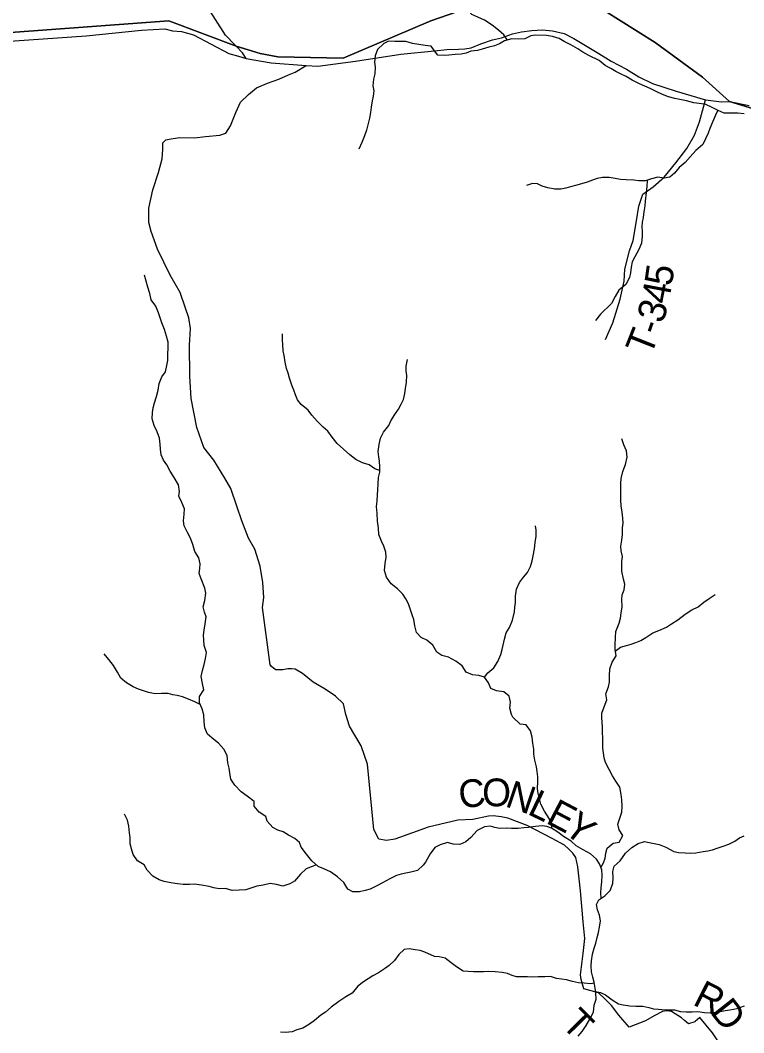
# Model space of a CAD drawing. Extents: x 1624196 to 2029251, y 146837 to 440034.
# Drawn here: x 1786179 to 1793997, y 315889 to 326836 of the extents above; entities that cross this region are included whole.
import ezdxf

# ---------------------------------------------------------------- set-up
doc = ezdxf.new("R2010")
doc.units = 0
for name, color, linetype in [('GM_X_Minor_River', 7, 'Continuous'), ('GM_X_State_Route', 7, 'Continuous'), ('GM_X_Township', 7, 'Continuous'), ('GM_X_Township_Road', 7, 'Continuous'), ('GM_X_Township_Road_Text', 7, 'Continuous')]:
    doc.layers.add(name, color=color, linetype=linetype)

msp = doc.modelspace()

# ---------------------------------------------------------------- linework, layer by layer
at = {"layer": 'GM_X_Minor_River'}
for points in [[(1791444, 326621), (1791403, 326680), (1791346, 326730), (1791278, 326781), (1791197, 326838), (1791125, 326870), (1791059, 326899), (1791005, 326958), (1790976, 327008), (1790912, 327085), (1790843, 327139), (1790785, 327214), (1790774, 327270), (1790748, 327331), (1790697, 327401), (1790625, 327463)], [(1794001, 325825), (1793933, 325831), (1793859, 325830), (1793787, 325832), (1793719, 325861), (1793655, 325894), (1793587, 325926), (1793515, 325935), (1793459, 325943), (1793379, 325964), (1793307, 325979), (1793253, 325989), (1793185, 326008), (1793120, 326032), (1793050, 326067), (1792984, 326099), (1792872, 326149), (1792791, 326189), (1792725, 326226), (1792665, 326256), (1792613, 326281), (1792561, 326315), (1792498, 326346), (1792434, 326399), (1792322, 326456), (1792257, 326492), (1792203, 326527), (1792129, 326570), (1792057, 326606), (1792004, 326637), (1791930, 326659), (1791864, 326672), (1791748, 326673), (1791698, 326669), (1791631, 326636), (1791559, 326632), (1791491, 326635), (1791413, 326612), (1791356, 326582), (1791304, 326558), (1791244, 326545), (1791172, 326525), (1791120, 326508), (1791049, 326502), (1790997, 326481), (1790945, 326471), (1790877, 326464), (1790809, 326458), (1790759, 326455), (1790693, 326457), (1790657, 326505), (1790618, 326556)], [(1790618, 326556), (1790553, 326564), (1790485, 326573), (1790419, 326584), (1790345, 326605), (1790225, 326607), (1790159, 326609), (1790108, 326584), (1790040, 326518), (1790013, 326450), (1790008, 326382), (1790013, 326328), (1790012, 326256), (1789996, 326200), (1789989, 326128), (1790000, 326073), (1789994, 326015), (1789983, 325963), (1789972, 325897), (1789963, 325839), (1789953, 325779), (1789938, 325721), (1789919, 325649), (1789898, 325585), (1789869, 325513), (1789836, 325443)], [(1793717, 325862), (1793692, 325809), (1793658, 325733), (1793631, 325667), (1793612, 325615), (1793582, 325555), (1793555, 325493), (1793479, 325428), (1793418, 325358), (1793363, 325299), (1793299, 325245), (1793250, 325181), (1793200, 325138), (1793138, 325130), (1793068, 325141), (1793001, 325121), (1792937, 325100), (1792863, 325098), (1792809, 325107), (1792727, 325109), (1792665, 325114), (1792609, 325124), (1792541, 325137), (1792469, 325134), (1792413, 325124), (1792361, 325106), (1792304, 325087), (1792244, 325069), (1792180, 325050), (1792124, 325036), (1792074, 325019), (1792019, 325009), (1791955, 325008), (1791881, 325024), (1791820, 325043), (1791768, 325067), (1791716, 325072), (1791651, 325050)], [(1792954, 325105), (1792949, 325040), (1792942, 324973), (1792931, 324881), (1792927, 324831), (1792918, 324765), (1792910, 324705), (1792899, 324653), (1792895, 324601), (1792900, 324551), (1792900, 324501), (1792893, 324427), (1792865, 324359), (1792820, 324279), (1792791, 324223), (1792779, 324167), (1792772, 324105), (1792764, 324053), (1792723, 323979), (1792647, 323916), (1792608, 323850), (1792567, 323774), (1792448, 323657), (1792395, 323591)], [(1788161, 319325), (1788145, 319390), (1788116, 319457), (1788117, 319525), (1788162, 319595), (1788148, 319665), (1788133, 319739), (1788150, 319807), (1788167, 319869), (1788182, 319934), (1788192, 320000), (1788167, 320074), (1788162, 320136), (1788159, 320189), (1788165, 320243), (1788178, 320309), (1788187, 320387), (1788170, 320437), (1788154, 320494), (1788175, 320562), (1788186, 320640), (1788173, 320696), (1788134, 320797), (1788112, 320854), (1788121, 320908), (1788123, 320960), (1788110, 321022), (1788065, 321091), (1788044, 321167), (1788020, 321238), (1787983, 321305), (1787950, 321369), (1787942, 321422), (1787951, 321494), (1787952, 321554), (1787925, 321622), (1787891, 321691), (1787900, 321741), (1787889, 321812), (1787842, 321892), (1787798, 321961), (1787763, 322028), (1787726, 322078), (1787702, 322139), (1787693, 322199), (1787691, 322253), (1787682, 322316), (1787657, 322386), (1787626, 322455), (1787606, 322527), (1787607, 322594), (1787614, 322646), (1787629, 322700), (1787651, 322768), (1787670, 322836), (1787681, 322910), (1787708, 322980), (1787747, 323034), (1787764, 323104), (1787772, 323158), (1787773, 323226), (1787776, 323294), (1787777, 323354), (1787761, 323421), (1787738, 323491), (1787709, 323566), (1787689, 323618), (1787672, 323673), (1787643, 323743), (1787595, 323812), (1787580, 323882), (1787559, 323951), (1787540, 324015), (1787520, 324078)], [(1790064, 321968), (1790012, 321985), (1789949, 322030), (1789879, 322049), (1789805, 322086), (1789742, 322137), (1789603, 322259), (1789551, 322328), (1789504, 322392), (1789452, 322437), (1789389, 322502), (1789329, 322565), (1789290, 322620), (1789214, 322681), (1789175, 322733), (1789154, 322786), (1789136, 322836), (1789115, 322889), (1789089, 322965), (1789074, 323020), (1789057, 323072), (1789041, 323138), (1789030, 323213), (1789021, 323263), (1789016, 323329), (1789012, 323380), (1789013, 323446)], [(1790574, 320134), (1790512, 320163), (1790459, 320215), (1790442, 320290), (1790431, 320356), (1790413, 320407), (1790374, 320527), (1790347, 320580), (1790313, 320631), (1790254, 320689), (1790186, 320742), (1790135, 320813), (1790116, 320886), (1790121, 320962), (1790134, 321032), (1790128, 321086), (1790109, 321151), (1790084, 321205), (1790052, 321276), (1790051, 321344), (1790040, 321419), (1790035, 321505), (1790028, 321579), (1790036, 321637), (1790041, 321706), (1790044, 321760), (1790047, 321824), (1790051, 321892), (1790064, 321948), (1790065, 322006), (1790060, 322067), (1790052, 322117), (1790045, 322175), (1790056, 322249), (1790072, 322317), (1790105, 322381), (1790160, 322453), (1790185, 322505), (1790228, 322572), (1790265, 322630), (1790295, 322684), (1790320, 322736), (1790335, 322802), (1790341, 322854), (1790354, 322924), (1790355, 322994), (1790350, 323047), (1790348, 323097), (1790363, 323167)], [(1792462, 319295), (1792464, 319345), (1792487, 319413), (1792516, 319489), (1792506, 319553), (1792537, 319629), (1792547, 319681), (1792548, 319749), (1792551, 319822), (1792575, 319895), (1792618, 319965), (1792607, 320034), (1792609, 320084), (1792610, 320162), (1792614, 320226), (1792651, 320318), (1792666, 320372), (1792672, 320426), (1792683, 320494), (1792681, 320572), (1792682, 320624), (1792704, 320678), (1792711, 320740), (1792697, 320792), (1792678, 320879), (1792679, 320985), (1792685, 321037), (1792674, 321101), (1792670, 321151), (1792679, 321213), (1792686, 321276), (1792688, 321348), (1792693, 321400), (1792689, 321454), (1792684, 321516), (1792674, 321586), (1792669, 321648), (1792669, 321705), (1792668, 321759), (1792668, 321829), (1792671, 321883), (1792691, 321957), (1792718, 322033), (1792739, 322111), (1792729, 322179), (1792700, 322246), (1792679, 322310)], [(1791196, 319734), (1791233, 319780), (1791297, 319836), (1791340, 319902), (1791371, 319978), (1791387, 320034), (1791410, 320144), (1791429, 320212), (1791465, 320269), (1791498, 320351), (1791519, 320439), (1791525, 320489), (1791530, 320541), (1791532, 320610), (1791541, 320686), (1791574, 320756), (1791618, 320813), (1791661, 320865), (1791691, 320929), (1791710, 320991), (1791722, 321045), (1791735, 321121), (1791744, 321189), (1791754, 321257), (1791755, 321321), (1791745, 321371)], [(1792609, 320016), (1792665, 320059), (1792729, 320075), (1792781, 320090), (1792831, 320108), (1792884, 320131), (1792938, 320163), (1793013, 320213), (1793081, 320238), (1793161, 320273), (1793216, 320309), (1793286, 320353), (1793365, 320414), (1793437, 320462), (1793504, 320493), (1793564, 320545), (1793624, 320584), (1793687, 320628)], [(1791503, 319301), (1791487, 319329), (1791470, 319398), (1791476, 319464), (1791463, 319528), (1791403, 319574), (1791327, 319585), (1791263, 319610), (1791240, 319672), (1791196, 319734), (1791133, 319753), (1791067, 319758), (1790999, 319786), (1790955, 319855), (1790884, 319905), (1790806, 319950), (1790736, 319969), (1790680, 320003), (1790638, 320080), (1790574, 320134)], [(1788124, 319437), (1788064, 319467), (1787996, 319494), (1787932, 319519), (1787876, 319536), (1787826, 319544), (1787776, 319555), (1787704, 319556), (1787636, 319553), (1787566, 319568), (1787510, 319586), (1787458, 319603), (1787400, 319628), (1787328, 319673), (1787267, 319724), (1787229, 319788), (1787188, 319859), (1787137, 319926), (1787085, 319987)], [(1790557, 317733), (1790532, 317701), (1790470, 317644), (1790399, 317626), (1790345, 317614), (1790295, 317603), (1790245, 317589), (1790173, 317553), (1790094, 317508), (1790032, 317478), (1789960, 317442), (1789905, 317427), (1789843, 317411), (1789773, 317411), (1789719, 317442), (1789674, 317512), (1789608, 317573), (1789532, 317628), (1789461, 317660), (1789397, 317687), (1789329, 317749), (1789271, 317818), (1789216, 317894), (1789198, 317947), (1789146, 317989), (1789077, 318024), (1789021, 318060), (1788963, 318079), (1788909, 318109), (1788847, 318176), (1788832, 318226), (1788760, 318272), (1788708, 318337), (1788707, 318389), (1788631, 318446), (1788567, 318494), (1788498, 318565), (1788454, 318631), (1788444, 318698), (1788435, 318748), (1788423, 318806), (1788414, 318888), (1788378, 318955), (1788320, 319019), (1788269, 319058), (1788201, 319118), (1788175, 319185), (1788166, 319251), (1788161, 319325)], [(1791926, 318096), (1791918, 318134), (1791896, 318204), (1791844, 318283), (1791805, 318361), (1791789, 318419), (1791775, 318474), (1791768, 318528), (1791772, 318606), (1791772, 318656), (1791763, 318713), (1791757, 318765), (1791741, 318837), (1791730, 318901), (1791728, 318954), (1791717, 319018), (1791709, 319086), (1791693, 319152), (1791646, 319219), (1791581, 319225), (1791503, 319301)], [(1792453, 317676), (1792483, 317725), (1792499, 317775), (1792508, 317831), (1792520, 317885), (1792587, 317939), (1792649, 317949), (1792692, 318023), (1792652, 318083), (1792638, 318145), (1792655, 318199), (1792681, 318274), (1792682, 318340), (1792680, 318406), (1792674, 318466), (1792657, 318543), (1792615, 318609), (1792577, 318666), (1792542, 318736), (1792502, 318810), (1792488, 318861), (1792483, 318915), (1792475, 318965), (1792476, 319082), (1792470, 319132), (1792472, 319196), (1792462, 319295)], [(1789379, 317703), (1789335, 317687), (1789268, 317661), (1789208, 317604), (1789143, 317528), (1789093, 317500), (1789017, 317472), (1788949, 317493), (1788881, 317501), (1788805, 317484), (1788737, 317474), (1788672, 317453), (1788616, 317435), (1788544, 317429), (1788470, 317426), (1788398, 317448), (1788330, 317445), (1788272, 317455), (1788220, 317470), (1788136, 317486), (1788062, 317497), (1788008, 317491), (1787938, 317493), (1787878, 317500), (1787806, 317510), (1787734, 317523), (1787680, 317541), (1787610, 317582), (1787552, 317648), (1787517, 317705), (1787445, 317749), (1787399, 317816), (1787382, 317876), (1787368, 317930), (1787365, 317999), (1787361, 318049), (1787353, 318121), (1787338, 318189), (1787304, 318252)], [(1792456, 317342), (1792453, 317406), (1792457, 317456), (1792463, 317522), (1792466, 317594), (1792464, 317649), (1792437, 317715), (1792407, 317765), (1792341, 317822), (1792261, 317865), (1792185, 317909), (1792131, 317960), (1792049, 318010), (1791987, 318057), (1791921, 318099), (1791869, 318118), (1791819, 318126), (1791747, 318117), (1791672, 318107), (1791622, 318105), (1791560, 318098), (1791488, 318096), (1791430, 318100), (1791357, 318097), (1791307, 318109), (1791255, 318122), (1791195, 318114), (1791116, 318074), (1791048, 317998), (1790995, 317952), (1790929, 317923), (1790858, 317929), (1790794, 317944), (1790718, 317920), (1790659, 317890), (1790607, 317824), (1790557, 317733)], [(1793608, 317857), (1793658, 317868), (1793708, 317884), (1793773, 317906), (1793837, 317929), (1793899, 317961), (1793950, 317997), (1794000, 318019)], [(1792208, 315852), (1792250, 315904), (1792295, 315968), (1792335, 316036), (1792374, 316112), (1792382, 316186), (1792401, 316252), (1792397, 316318), (1792392, 316369), (1792382, 316437), (1792366, 316491), (1792353, 316546), (1792349, 316612), (1792350, 316668), (1792362, 316738), (1792381, 316802), (1792397, 316856), (1792413, 316920), (1792428, 316973), (1792440, 317031), (1792449, 317099), (1792437, 317161), (1792415, 317217), (1792406, 317274), (1792430, 317326), (1792495, 317368), (1792555, 317425), (1792584, 317503), (1792586, 317562), (1792581, 317632), (1792597, 317690), (1792662, 317748), (1792720, 317830), (1792787, 317890), (1792856, 317935), (1792926, 317955), (1792976, 317947), (1793028, 317936), (1793082, 317924), (1793154, 317897), (1793240, 317849), (1793293, 317838), (1793363, 317834), (1793423, 317832), (1793481, 317833), (1793558, 317847), (1793608, 317857)], [(1790550, 316761), (1790500, 316777), (1790448, 316785), (1790380, 316796), (1790328, 316790), (1790269, 316734), (1790223, 316670), (1790166, 316615), (1790114, 316581), (1790050, 316535), (1789989, 316505), (1789939, 316472), (1789889, 316440), (1789826, 316394), (1789764, 316318), (1789696, 316277), (1789623, 316227), (1789537, 316167), (1789476, 316112), (1789426, 316078), (1789357, 316020), (1789303, 315982), (1789233, 315937), (1789167, 315919), (1789116, 315899), (1789044, 315892), (1788990, 315894)], [(1792384, 316425), (1792340, 316417), (1792272, 316424), (1792211, 316428), (1792145, 316442), (1792081, 316461), (1792027, 316467), (1791973, 316476), (1791907, 316496), (1791849, 316494), (1791776, 316495), (1791714, 316489), (1791662, 316493), (1791604, 316494), (1791543, 316492), (1791493, 316507), (1791443, 316529), (1791385, 316539), (1791311, 316546), (1791239, 316550), (1791185, 316547), (1791132, 316549), (1791076, 316549), (1791018, 316552), (1790964, 316556), (1790894, 316600), (1790834, 316645), (1790772, 316696), (1790704, 316708), (1790654, 316712), (1790550, 316761)], [(1792395, 316336), (1792448, 316324), (1792504, 316298), (1792576, 316245), (1792644, 316203), (1792694, 316192), (1792766, 316180), (1792832, 316175), (1792908, 316175), (1792972, 316162), (1793023, 316148), (1793077, 316142), (1793147, 316135), (1793249, 316135), (1793315, 316118), (1793374, 316114), (1793440, 316116), (1793500, 316117), (1793572, 316109), (1793648, 316104), (1793741, 316120), (1793795, 316129), (1793845, 316137), (1793926, 316151), (1794004, 316180)]]:
    msp.add_lwpolyline(points, dxfattribs=at)
at = {"layer": 'GM_X_State_Route'}
msp.add_lwpolyline([(1785805, 326593), (1786891, 326666), (1787488, 326728), (1787743, 326744), (1787824, 326722), (1787923, 326715), (1788050, 326680), (1788432, 326476), (1788539, 326447), (1788621, 326424), (1788892, 326375), (1789269, 326345), (1789393, 326339), (1789802, 326393), (1790293, 326469), (1790656, 326507), (1790788, 326521), (1790914, 326524), (1790982, 326526), (1791053, 326538), (1791155, 326581), (1791281, 326625), (1791378, 326646), (1791498, 326688), (1791594, 326712), (1791708, 326725), (1791821, 326731), (1791931, 326720), (1792057, 326694), (1792161, 326639), (1792430, 326475), (1792564, 326393), (1792730, 326308), (1792862, 326225), (1793010, 326152), (1793266, 326069), (1793582, 325975), (1793755, 325953), (1793842, 325957), (1794057, 325913)], dxfattribs=at)
at = {"layer": 'GM_X_Township'}
for points in [[(1794760, 325677), (1793842, 325957), (1793553, 326220), (1793039, 326594), (1791938, 327291), (1790617, 326829), (1789669, 326427), (1788964, 326442), (1788770, 326476), (1788511, 326555), (1787784, 326831), (1785195, 326640)], [(1785195, 326640), (1787784, 326831), (1788511, 326555), (1788770, 326476), (1788964, 326442), (1789669, 326427), (1790617, 326829), (1791938, 327291), (1793039, 326594), (1793553, 326220), (1793842, 325957), (1794760, 325677)]]:
    msp.add_lwpolyline(points, dxfattribs=at)
at = {"layer": 'GM_X_Township_Road'}
for points in [[(1788496, 326571), (1788395, 326673), (1788122, 327107)], [(1788621, 326424), (1788579, 326484), (1788511, 326555), (1788496, 326571)], [(1792499, 316252), (1792427, 316322), (1792270, 316363), (1792239, 316463), (1792232, 316515), (1792260, 316746), (1792278, 316907), (1792260, 317088), (1792233, 317423), (1792204, 317684), (1792181, 317784), (1792150, 317829), (1792104, 317876), (1792061, 317917), (1791926, 317988), (1791655, 318130), (1791448, 318209), (1791374, 318225), (1791290, 318234), (1791238, 318232), (1791071, 318195), (1790906, 318188), (1790588, 318111), (1790417, 318051), (1790225, 317982), (1790136, 317968), (1790053, 317982), (1789998, 318085), (1789930, 318792), (1789861, 318991), (1789737, 319204), (1789696, 319330), (1789671, 319444), (1789584, 319527), (1789475, 319602), (1789345, 319679), (1789228, 319774), (1789149, 319819), (1789111, 319825), (1789069, 319822), (1789015, 319812), (1788939, 319813), (1788915, 319829), (1788893, 319850), (1788878, 319868), (1788797, 320485), (1788812, 320593), (1788802, 320758), (1788772, 320932), (1788714, 321116), (1788646, 321237), (1788574, 321425), (1788520, 321581), (1788454, 321772), (1788388, 321884), (1788272, 322079), (1788162, 322216), (1788086, 322432), (1788024, 322748), (1788013, 322987), (1788007, 323324), (1788019, 323502), (1788000, 323620), (1787965, 323724), (1787907, 323892), (1787798, 324081), (1787663, 324362), (1787592, 324552), (1787569, 324648), (1787569, 324805), (1787613, 325004), (1787673, 325191), (1787712, 325338), (1787718, 325442), (1787720, 325512), (1787751, 325542), (1787789, 325549), (1787901, 325570), (1788060, 325564), (1788182, 325579), (1788336, 325593), (1788400, 325614), (1788451, 325693), (1788510, 325838), (1788558, 325951), (1788646, 326034), (1788733, 326105), (1788849, 326154), (1788972, 326200), (1789076, 326245), (1789150, 326276), (1789269, 326345)], [(1792503, 323383), (1792581, 323564), (1792661, 323820), (1792703, 324014), (1792712, 324146), (1792762, 324342), (1792803, 324456), (1792837, 324666), (1792862, 324825), (1792906, 324956), (1793017, 325034), (1793136, 325141), (1793263, 325294), (1793383, 325451), (1793466, 325593), (1793519, 325737), (1793582, 325975)], [(1793358, 316022), (1793326, 316050), (1793217, 316117), (1793166, 316124), (1793120, 316118), (1793028, 316073), (1792936, 316018), (1792760, 315950), (1792646, 316079), (1792569, 316183), (1792499, 316252)], [(1794677, 315583), (1794401, 315537), (1794136, 315510), (1793989, 315555), (1793900, 315588), (1793835, 315621), (1793660, 315889), (1793521, 316052), (1793473, 316009), (1793469, 316005), (1793401, 315984), (1793358, 316022)]]:
    msp.add_lwpolyline(points, dxfattribs=at)

# ---------------------------------------------------------------- texts
at = {"layer": 'GM_X_Township_Road_Text'}
for s, rotation, p in [('5', 81.9061, (1793219, 323953)), ('4', 79.2941, (1793182, 323757)), ('3', 73.6301, (1793123, 323548)), ('T', 68.4397, (1792991, 323195)), ('-', 71.4668, (1793080, 323420)), ('C', 6.8621, (1790933, 318312)), ('O', 358.7759, (1791167, 318341)), ('N', 341.2218, (1791407, 318340)), ('L', 334.2745, (1791648, 318258)), ('E', 332.2983, (1791847, 318162)), ('Y', 321.8835, (1792034, 318066)), ('R', 333.0771, (1793434, 316199)), ('D', 308.3577, (1793627, 316109)), ('T', 314.5151, (1792014, 315970))]:
    msp.add_text(s, height=300, rotation=rotation, dxfattribs=at).set_placement(p)

doc.saveas('drawing.dxf')
